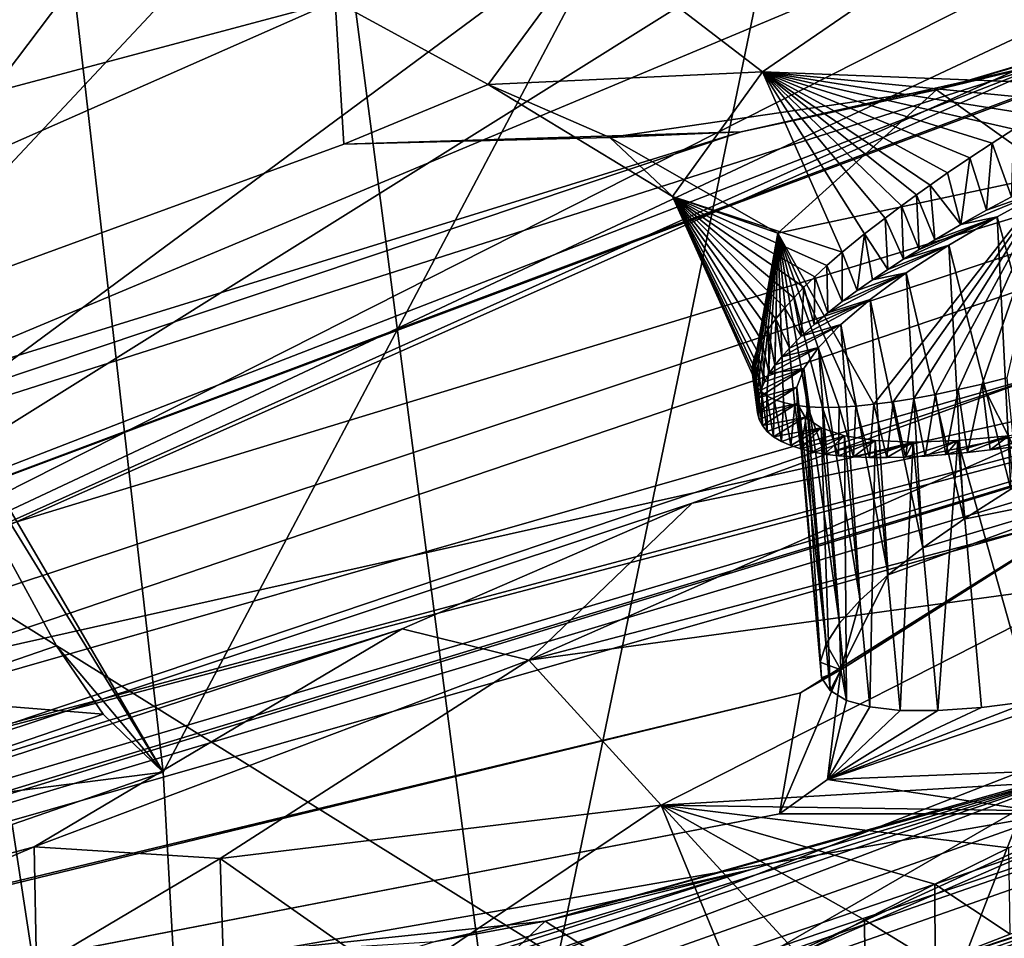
# Model space of a CAD drawing. Header units: metres. Extents: x -147 to 294, y -23 to 81.
# Tile 712 of 742: x 278.9 to 281.68, y 18.35 to 20.94. Entities that reach past the tile are written whole.
import ezdxf

# ---------------------------------------------------------------- set-up
doc = ezdxf.new("R2010")
doc.units = ezdxf.units.M
doc.layers.add('solid_AVA_153', color=7, linetype='CONTINUOUS')

msp = doc.modelspace()

# ---------------------------------------------------------------- linework, layer by layer
at = {"layer": 'solid_AVA_153'}
for points in [[(286.986908, 30.256493, 253.355545), (281.090759, 27.782938, 261.125031), (282.133179, 17.295027, 257.928406)], [(281.090759, 27.782938, 261.125031), (273.298553, 25.552353, 267.087738), (274.871796, 15.161433, 263.687531)], [(281.090759, 27.782938, 261.125031), (274.871796, 15.161433, 263.687531), (282.133179, 17.295027, 257.928406)], [(277.254456, 20.797127, 213.635574), (287.644745, 24.7327, 212.720001), (282.625702, 22.932217, 212.423599)], [(282.640472, 22.442837, 214.500244), (287.644745, 24.7327, 212.720001), (277.254456, 20.797127, 213.635574)], [(279.720917, 21.928774, 251.228699), (283.870544, 24.231037, 243.381256), (280.540039, 15.652699, 249.314453)], [(283.870544, 24.231037, 243.381256), (283.217804, 16.997828, 244.783676), (280.540039, 15.652699, 249.314453)], [(276.20813, 21.06086, 201.503845), (279.340332, 23.507404, 196.438736), (277.017029, 18.993937, 210.50383)], [(277.31427, 18.824436, 211.593063), (277.017029, 18.993937, 210.50383), (279.340332, 23.507404, 196.438736)], [(277.31427, 18.824436, 211.593063), (279.340332, 23.507404, 196.438736), (279.740479, 23.307526, 197.610596)], [(281.310883, 22.610184, 253.462219), (283.333588, 23.523186, 250.517227), (283.660492, 20.61832, 249.842422)], [(280.770905, 21.381186, 206.0047), (277.31427, 18.824436, 211.593063), (279.740479, 23.307526, 197.610596)], [(277.254456, 20.797127, 213.635574), (282.625702, 22.932217, 212.423599), (277.607422, 21.266909, 212.15889)], [(279.30307, 18.81632, 255.49321), (278.973297, 21.720234, 256.170746), (281.310883, 22.610184, 253.462219)], [(279.30307, 18.81632, 255.49321), (281.310883, 22.610184, 253.462219), (279.563599, 14.16639, 254.693085)], [(281.310883, 22.610184, 253.462219), (283.660492, 20.61832, 249.842422), (279.563599, 14.16639, 254.693085)], [(280.507874, 22.56543, 251.034393), (273.060547, 20.016443, 258.458984), (277.273987, 21.212803, 255.292374)], [(273.275024, 20.03397, 257.856995), (273.060547, 20.016443, 258.458984), (280.507874, 22.56543, 251.034393)], [(273.275024, 20.03397, 257.856995), (280.507874, 22.56543, 251.034393), (279.944885, 22.316853, 251.207489)], [(280.78476, 22.574642, 251.118301), (277.273987, 21.212803, 255.292374), (278.115143, 19.724819, 255.404922)], [(280.78476, 22.574642, 251.118301), (278.115143, 19.724819, 255.404922), (283.212463, 21.860081, 248.679855)], [(282.640472, 22.442837, 214.500244), (277.254456, 20.797127, 213.635574), (276.188354, 20.19775, 214.714798)], [(281.68631, 22.07954, 214.60199), (282.640472, 22.442837, 214.500244), (276.188354, 20.19775, 214.714798)], [(273.275024, 20.03397, 257.856995), (279.944885, 22.316853, 251.207489), (273.409088, 19.768438, 257.52124)], [(279.944885, 22.316853, 251.207489), (279.720917, 21.928774, 251.228699), (273.409088, 19.768438, 257.52124)], [(276.887604, 18.912016, 221.665955), (276.883057, 18.532045, 223.566589), (287.729736, 22.21979, 224.105988)], [(281.792969, 19.939793, 224.722961), (287.729736, 22.21979, 224.105988), (276.883057, 18.532045, 223.566589)], [(283.750336, 21.487852, 220.551254), (276.887604, 18.912016, 221.665955), (287.729736, 22.21979, 224.105988)], [(280.846619, 21.692974, 214.997391), (281.68631, 22.07954, 214.60199), (276.188354, 20.19775, 214.714798)], [(279.720917, 21.928774, 251.228699), (280.540039, 15.652699, 249.314453), (273.078705, 13.137282, 256.572449)], [(273.409088, 19.768438, 257.52124), (279.720917, 21.928774, 251.228699), (273.078705, 13.137282, 256.572449)], [(278.115143, 19.724819, 255.404922), (283.851074, 16.153978, 247.360916), (283.212463, 21.860081, 248.679855)], [(283.898041, 21.746052, 208.910248), (284.410645, 21.179049, 211.970978), (277.31427, 18.824436, 211.593063)], [(283.16391, 21.451288, 209.032852), (283.898041, 21.746052, 208.910248), (277.31427, 18.824436, 211.593063)], [(277.707825, 21.547634, 255.449249), (278.973297, 21.720234, 256.170746), (279.30307, 18.81632, 255.49321)], [(280.846619, 21.692974, 214.997391), (275.491211, 19.910418, 214.992828), (274.619873, 19.615648, 215.079086)], [(279.788544, 20.992599, 216.460831), (280.846619, 21.692974, 214.997391), (274.619873, 19.615648, 215.079086)], [(280.846619, 21.692974, 214.997391), (276.188354, 20.19775, 214.714798), (275.491211, 19.910418, 214.992828)], [(278.355133, 20.360075, 255.443832), (277.707825, 21.547634, 255.449249), (279.30307, 18.81632, 255.49321)], [(283.750336, 21.487852, 220.551254), (282.781189, 21.117941, 220.656097), (276.887604, 18.912016, 221.665955)], [(282.393646, 21.210728, 208.89978), (283.16391, 21.451288, 209.032852), (277.31427, 18.824436, 211.593063)], [(280.770905, 21.381186, 206.0047), (280.869171, 21.047966, 207.435638), (277.31427, 18.824436, 211.593063)], [(280.994965, 20.792446, 216.248764), (281.741089, 21.305458, 215.481598), (280.516479, 21.159389, 216.129105)], [(280.994965, 20.792446, 216.248764), (281.908661, 20.757143, 215.489761), (281.741089, 21.305458, 215.481598)], [(281.749054, 21.068716, 208.562393), (282.393646, 21.210728, 208.89978), (277.31427, 18.824436, 211.593063)], [(283.995728, 20.319468, 214.967133), (277.31427, 18.824436, 211.593063), (284.410645, 21.179049, 211.970978)], [(280.220032, 20.757235, 217.406906), (280.516479, 21.159389, 216.129105), (279.788544, 20.992599, 216.460831)], [(280.994965, 20.792446, 216.248764), (280.516479, 21.159389, 216.129105), (280.220032, 20.757235, 217.406906)], [(281.80777, 20.819557, 220.442108), (276.887604, 18.912016, 221.665955), (282.781189, 21.117941, 220.656097)], [(282.794617, 21.133224, 220.323685), (281.48526, 20.741926, 219.801361), (282.781189, 21.117941, 220.656097)], [(281.819763, 20.503864, 219.343781), (281.48526, 20.741926, 219.801361), (282.794617, 21.133224, 220.323685)], [(281.48526, 20.741926, 219.801361), (281.80777, 20.819557, 220.442108), (282.781189, 21.117941, 220.656097)], [(280.869171, 21.047966, 207.435638), (281.749054, 21.068716, 208.562393), (277.31427, 18.824436, 211.593063)], [(279.788544, 20.992599, 216.460831), (274.619873, 19.615648, 215.079086), (274.307312, 18.573685, 219.366913)], [(279.812988, 20.588461, 218.314346), (279.788544, 20.992599, 216.460831), (274.307312, 18.573685, 219.366913)], [(280.220032, 20.757235, 217.406906), (279.788544, 20.992599, 216.460831), (279.812988, 20.588461, 218.314346)], [(274.64624, 16.062531, 233.785172), (286.290588, 19.729668, 234.31691), (287.10141, 20.911531, 229.512344)], [(281.917603, 18.824459, 230.931), (274.64624, 16.062531, 233.785172), (287.10141, 20.911531, 229.512344)], [(281.80777, 20.819557, 220.442108), (275.769775, 18.891148, 220.034714), (276.887604, 18.912016, 221.665955)], [(281.80777, 20.819557, 220.442108), (280.934448, 20.623026, 219.936401), (275.769775, 18.891148, 220.034714)], [(281.48526, 20.741926, 219.801361), (280.934448, 20.623026, 219.936401), (281.80777, 20.819557, 220.442108)], [(280.740631, 20.440401, 217.326065), (280.994965, 20.792446, 216.248764), (280.220032, 20.757235, 217.406906)], [(280.740631, 20.440401, 217.326065), (281.219116, 20.283369, 216.175217), (280.994965, 20.792446, 216.248764)], [(280.994965, 20.792446, 216.248764), (281.219116, 20.283369, 216.175217), (281.282379, 20.335133, 216.072159)], [(280.994965, 20.792446, 216.248764), (281.282379, 20.335133, 216.072159), (281.340363, 20.379953, 215.989288)], [(280.994965, 20.792446, 216.248764), (281.340363, 20.379953, 215.989288), (281.38681, 20.414806, 215.929291)], [(280.994965, 20.792446, 216.248764), (281.38681, 20.414806, 215.929291), (281.429169, 20.445738, 215.878769)], [(280.994965, 20.792446, 216.248764), (281.429169, 20.445738, 215.878769), (281.467194, 20.472776, 215.836426)], [(280.994965, 20.792446, 216.248764), (281.467194, 20.472776, 215.836426), (281.516693, 20.507292, 215.785049)], [(280.994965, 20.792446, 216.248764), (281.516693, 20.507292, 215.785049), (281.579163, 20.549622, 215.725677)], [(280.994965, 20.792446, 216.248764), (281.579163, 20.549622, 215.725677), (281.642914, 20.591665, 215.670639)], [(280.994965, 20.792446, 216.248764), (281.642914, 20.591665, 215.670639), (281.704071, 20.631186, 215.622559)], [(280.994965, 20.792446, 216.248764), (281.704071, 20.631186, 215.622559), (281.766663, 20.670624, 215.577637)], [(280.994965, 20.792446, 216.248764), (281.766663, 20.670624, 215.577637), (281.831604, 20.710615, 215.535172)], [(280.994965, 20.792446, 216.248764), (281.831604, 20.710615, 215.535172), (281.908661, 20.757143, 215.489761)], [(283.960114, 20.769159, 249.340469), (284.716553, 16.333471, 247.85881), (279.563599, 14.16639, 254.693085)], [(283.960114, 20.769159, 249.340469), (279.563599, 14.16639, 254.693085), (283.660492, 20.61832, 249.842422)], [(280.564056, 20.60742, 218.733505), (280.220032, 20.757235, 217.406906), (279.812988, 20.588461, 218.314346)], [(280.740631, 20.440401, 217.326065), (280.220032, 20.757235, 217.406906), (280.564056, 20.60742, 218.733505)], [(281.48526, 20.741926, 219.801361), (280.564056, 20.60742, 218.733505), (280.934448, 20.623026, 219.936401)], [(281.037994, 20.33744, 218.449921), (280.564056, 20.60742, 218.733505), (281.48526, 20.741926, 219.801361)], [(281.819763, 20.503864, 219.343781), (281.037994, 20.33744, 218.449921), (281.48526, 20.741926, 219.801361)], [(280.934448, 20.623026, 219.936401), (274.307312, 18.573685, 219.366913), (275.769775, 18.891148, 220.034714)], [(280.934448, 20.623026, 219.936401), (279.812988, 20.588461, 218.314346), (274.307312, 18.573685, 219.366913)], [(280.564056, 20.60742, 218.733505), (279.812988, 20.588461, 218.314346), (280.934448, 20.623026, 219.936401)], [(281.704071, 20.631186, 215.622559), (281.642914, 20.591665, 215.670639), (281.697083, 20.440222, 215.606705)], [(281.037994, 20.33744, 218.449921), (280.740631, 20.440401, 217.326065), (280.564056, 20.60742, 218.733505)], [(281.642914, 20.591665, 215.670639), (281.579163, 20.549622, 215.725677), (281.626801, 20.402149, 215.665558)], [(281.642914, 20.591665, 215.670639), (281.626801, 20.402149, 215.665558), (281.697083, 20.440222, 215.606705)], [(281.579163, 20.549622, 215.725677), (281.516693, 20.507292, 215.785049), (281.554626, 20.361614, 215.732452)], [(281.579163, 20.549622, 215.725677), (281.554626, 20.361614, 215.732452), (281.626801, 20.402149, 215.665558)], [(281.516693, 20.507292, 215.785049), (281.467194, 20.472776, 215.836426), (281.554626, 20.361614, 215.732452)], [(281.819763, 20.503864, 219.343781), (281.30899, 19.85421, 218.361542), (281.037994, 20.33744, 218.449921)], [(281.819763, 20.503864, 219.343781), (281.363342, 19.861385, 218.446747), (281.30899, 19.85421, 218.361542)], [(281.819763, 20.503864, 219.343781), (281.421234, 19.870747, 218.52977), (281.363342, 19.861385, 218.446747)], [(281.819763, 20.503864, 219.343781), (281.482513, 19.882244, 218.610397), (281.421234, 19.870747, 218.52977)], [(281.819763, 20.503864, 219.343781), (281.546906, 19.895809, 218.688324), (281.482513, 19.882244, 218.610397)], [(281.819763, 20.503864, 219.343781), (281.614166, 19.911354, 218.763199), (281.546906, 19.895809, 218.688324)], [(281.819763, 20.503864, 219.343781), (281.683685, 19.928732, 218.834473), (281.614166, 19.911354, 218.763199)], [(281.467194, 20.472776, 215.836426), (281.429169, 20.445738, 215.878769), (281.481232, 20.31859, 215.80864)], [(281.467194, 20.472776, 215.836426), (281.481232, 20.31859, 215.80864), (281.554626, 20.361614, 215.732452)], [(281.554626, 20.361614, 215.732452), (281.656738, 20.383612, 215.792603), (281.808563, 20.466009, 215.664856)], [(281.626801, 20.402149, 215.665558), (281.554626, 20.361614, 215.732452), (281.808563, 20.466009, 215.664856)], [(281.697083, 20.440222, 215.606705), (281.626801, 20.402149, 215.665558), (281.808563, 20.466009, 215.664856)], [(281.808563, 20.466009, 215.664856), (281.656738, 20.383612, 215.792603), (281.844513, 19.701597, 215.503082)], [(280.740631, 20.440401, 217.326065), (280.966187, 19.93852, 217.213654), (280.965637, 19.953148, 217.143921)], [(281.037994, 20.33744, 218.449921), (280.966187, 19.93852, 217.213654), (280.740631, 20.440401, 217.326065)], [(280.740631, 20.440401, 217.326065), (280.965637, 19.953148, 217.143921), (280.967072, 19.967756, 217.079514)], [(280.740631, 20.440401, 217.326065), (280.967072, 19.967756, 217.079514), (280.970795, 19.984756, 217.010056)], [(280.740631, 20.440401, 217.326065), (280.970795, 19.984756, 217.010056), (280.978424, 20.007065, 216.925354)], [(280.740631, 20.440401, 217.326065), (280.978424, 20.007065, 216.925354), (280.992004, 20.035486, 216.825394)], [(280.740631, 20.440401, 217.326065), (280.992004, 20.035486, 216.825394), (281.010956, 20.066441, 216.724258)], [(280.740631, 20.440401, 217.326065), (281.010956, 20.066441, 216.724258), (281.031952, 20.095287, 216.636108)], [(280.740631, 20.440401, 217.326065), (281.031952, 20.095287, 216.636108), (281.057861, 20.126837, 216.546204)], [(280.740631, 20.440401, 217.326065), (281.057861, 20.126837, 216.546204), (281.083008, 20.154991, 216.471405)], [(280.740631, 20.440401, 217.326065), (281.083008, 20.154991, 216.471405), (281.111359, 20.184422, 216.397385)], [(280.740631, 20.440401, 217.326065), (281.111359, 20.184422, 216.397385), (281.141754, 20.214083, 216.326736)], [(280.740631, 20.440401, 217.326065), (281.141754, 20.214083, 216.326736), (281.175964, 20.245699, 216.255478)], [(280.740631, 20.440401, 217.326065), (281.175964, 20.245699, 216.255478), (281.219116, 20.283369, 216.175217)], [(281.429169, 20.445738, 215.878769), (281.38681, 20.414806, 215.929291), (281.436768, 20.291586, 215.858994)], [(281.429169, 20.445738, 215.878769), (281.436768, 20.291586, 215.858994), (281.481232, 20.31859, 215.80864)], [(281.38681, 20.414806, 215.929291), (281.340363, 20.379953, 215.989288), (281.392487, 20.263754, 215.913422)], [(281.38681, 20.414806, 215.929291), (281.392487, 20.263754, 215.913422), (281.436768, 20.291586, 215.858994)], [(281.340363, 20.379953, 215.989288), (281.282379, 20.335133, 216.072159), (281.348267, 20.235094, 215.97168)], [(281.340363, 20.379953, 215.989288), (281.348267, 20.235094, 215.97168), (281.392487, 20.263754, 215.913422)], [(281.392487, 20.263754, 215.913422), (281.520233, 20.303015, 215.936798), (281.656738, 20.383612, 215.792603)], [(281.436768, 20.291586, 215.858994), (281.392487, 20.263754, 215.913422), (281.656738, 20.383612, 215.792603)], [(281.481232, 20.31859, 215.80864), (281.436768, 20.291586, 215.858994), (281.656738, 20.383612, 215.792603)], [(281.554626, 20.361614, 215.732452), (281.481232, 20.31859, 215.80864), (281.656738, 20.383612, 215.792603)], [(281.656738, 20.383612, 215.792603), (281.520233, 20.303015, 215.936798), (281.695526, 19.614416, 215.633987)], [(281.656738, 20.383612, 215.792603), (281.695526, 19.614416, 215.633987), (281.844513, 19.701597, 215.503082)], [(278.573608, 19.024479, 255.87114), (278.355133, 20.360075, 255.443832), (279.00177, 19.172506, 255.438049)], [(279.00177, 19.172506, 255.438049), (278.355133, 20.360075, 255.443832), (279.30307, 18.81632, 255.49321)], [(283.995728, 20.319468, 214.967133), (277.039856, 18.465433, 212.716888), (277.31427, 18.824436, 211.593063)], [(283.995728, 20.319468, 214.967133), (283.305023, 20.113844, 214.782349), (277.039856, 18.465433, 212.716888)], [(281.037994, 20.33744, 218.449921), (280.969421, 19.923439, 217.291031), (280.966187, 19.93852, 217.213654)], [(281.037994, 20.33744, 218.449921), (280.974121, 19.911949, 217.354752), (280.969421, 19.923439, 217.291031)], [(281.037994, 20.33744, 218.449921), (280.981201, 19.90069, 217.42308), (280.974121, 19.911949, 217.354752)], [(281.037994, 20.33744, 218.449921), (280.991547, 19.889542, 217.498795), (280.981201, 19.90069, 217.42308)], [(281.037994, 20.33744, 218.449921), (281.006439, 19.878502, 217.584625), (280.991547, 19.889542, 217.498795)], [(281.037994, 20.33744, 218.449921), (281.027008, 19.867979, 217.679947), (281.006439, 19.878502, 217.584625)], [(281.037994, 20.33744, 218.449921), (281.053558, 19.858889, 217.780884), (281.027008, 19.867979, 217.679947)], [(281.037994, 20.33744, 218.449921), (281.30899, 19.85421, 218.361542), (281.257935, 19.84918, 218.273697)], [(281.037994, 20.33744, 218.449921), (281.257935, 19.84918, 218.273697), (281.210693, 19.846336, 218.183838)], [(281.037994, 20.33744, 218.449921), (281.210693, 19.846336, 218.183838), (281.163635, 19.845707, 218.083847)], [(281.037994, 20.33744, 218.449921), (281.163635, 19.845707, 218.083847), (281.122101, 19.847588, 217.983887)], [(281.037994, 20.33744, 218.449921), (281.122101, 19.847588, 217.983887), (281.085602, 19.851948, 217.883423)], [(281.037994, 20.33744, 218.449921), (281.085602, 19.851948, 217.883423), (281.053558, 19.858889, 217.780884)], [(281.282379, 20.335133, 216.072159), (281.219116, 20.283369, 216.175217), (281.261597, 20.175219, 216.102432)], [(281.282379, 20.335133, 216.072159), (281.261597, 20.175219, 216.102432), (281.304565, 20.205595, 216.034515)], [(281.282379, 20.335133, 216.072159), (281.304565, 20.205595, 216.034515), (281.348267, 20.235094, 215.97168)], [(281.304565, 20.205595, 216.034515), (281.400238, 20.22493, 216.096146), (281.520233, 20.303015, 215.936798)], [(281.348267, 20.235094, 215.97168), (281.304565, 20.205595, 216.034515), (281.520233, 20.303015, 215.936798)], [(281.392487, 20.263754, 215.913422), (281.348267, 20.235094, 215.97168), (281.520233, 20.303015, 215.936798)], [(281.520233, 20.303015, 215.936798), (281.400238, 20.22493, 216.096146), (281.562653, 19.53014, 215.780624)], [(281.520233, 20.303015, 215.936798), (281.562653, 19.53014, 215.780624), (281.695526, 19.614416, 215.633987)], [(276.050629, 16.447046, 220.394257), (275.44632, 16.354811, 219.925446), (290.664398, 20.265381, 226.925613)], [(283.168457, 19.04248, 219.36058), (290.664398, 20.265381, 226.925613), (275.44632, 16.354811, 219.925446)], [(276.483307, 16.455778, 221.018982), (276.050629, 16.447046, 220.394257), (290.664398, 20.265381, 226.925613)], [(276.709076, 16.382002, 221.73912), (276.483307, 16.455778, 221.018982), (290.664398, 20.265381, 226.925613)], [(276.489044, 16.04261, 223.108215), (276.709076, 16.382002, 221.73912), (290.664398, 20.265381, 226.925613)], [(282.683929, 17.701097, 225.091797), (276.489044, 16.04261, 223.108215), (290.664398, 20.265381, 226.925613)], [(281.219116, 20.283369, 216.175217), (281.175964, 20.245699, 216.255478), (281.21933, 20.143999, 216.175308)], [(281.219116, 20.283369, 216.175217), (281.21933, 20.143999, 216.175308), (281.261597, 20.175219, 216.102432)], [(281.175964, 20.245699, 216.255478), (281.141754, 20.214083, 216.326736), (281.178894, 20.112108, 216.254135)], [(281.175964, 20.245699, 216.255478), (281.178894, 20.112108, 216.254135), (281.21933, 20.143999, 216.175308)], [(281.141754, 20.214083, 216.326736), (281.111359, 20.184422, 216.397385), (281.139923, 20.079439, 216.338791)], [(281.141754, 20.214083, 216.326736), (281.139923, 20.079439, 216.338791), (281.178894, 20.112108, 216.254135)], [(281.178894, 20.112108, 216.254135), (281.298035, 20.150082, 216.269302), (281.400238, 20.22493, 216.096146)], [(281.21933, 20.143999, 216.175308), (281.178894, 20.112108, 216.254135), (281.400238, 20.22493, 216.096146)], [(281.261597, 20.175219, 216.102432), (281.21933, 20.143999, 216.175308), (281.400238, 20.22493, 216.096146)], [(281.304565, 20.205595, 216.034515), (281.261597, 20.175219, 216.102432), (281.400238, 20.22493, 216.096146)], [(281.400238, 20.22493, 216.096146), (281.298035, 20.150082, 216.269302), (281.446686, 19.449314, 215.941864)], [(281.400238, 20.22493, 216.096146), (281.446686, 19.449314, 215.941864), (281.562653, 19.53014, 215.780624)], [(281.111359, 20.184422, 216.397385), (281.083008, 20.154991, 216.471405), (281.103485, 20.046289, 216.429642)], [(281.111359, 20.184422, 216.397385), (281.103485, 20.046289, 216.429642), (281.139923, 20.079439, 216.338791)], [(281.083008, 20.154991, 216.471405), (281.057861, 20.126837, 216.546204), (281.103485, 20.046289, 216.429642)], [(281.103485, 20.046289, 216.429642), (281.21524, 20.079699, 216.45343), (281.298035, 20.150082, 216.269302)], [(281.139923, 20.079439, 216.338791), (281.103485, 20.046289, 216.429642), (281.298035, 20.150082, 216.269302)], [(281.178894, 20.112108, 216.254135), (281.139923, 20.079439, 216.338791), (281.298035, 20.150082, 216.269302)], [(281.298035, 20.150082, 216.269302), (281.21524, 20.079699, 216.45343), (281.348846, 19.372751, 216.11586)], [(281.298035, 20.150082, 216.269302), (281.348846, 19.372751, 216.11586), (281.446686, 19.449314, 215.941864)], [(281.057861, 20.126837, 216.546204), (281.031952, 20.095287, 216.636108), (281.070587, 20.012863, 216.527344)], [(281.057861, 20.126837, 216.546204), (281.070587, 20.012863, 216.527344), (281.103485, 20.046289, 216.429642)], [(283.305023, 20.113844, 214.782349), (275.078064, 17.592642, 213.775894), (275.694458, 17.799286, 213.719406)], [(282.524384, 19.824366, 214.833954), (275.078064, 17.592642, 213.775894), (283.305023, 20.113844, 214.782349)], [(283.305023, 20.113844, 214.782349), (275.694458, 17.799286, 213.719406), (276.236298, 18.019976, 213.51059)], [(283.305023, 20.113844, 214.782349), (276.236298, 18.019976, 213.51059), (277.039856, 18.465433, 212.716888)], [(281.031952, 20.095287, 216.636108), (281.010956, 20.066441, 216.724258), (281.029633, 19.964718, 216.678284)], [(281.031952, 20.095287, 216.636108), (281.029633, 19.964718, 216.678284), (281.048889, 19.988716, 216.601212)], [(281.031952, 20.095287, 216.636108), (281.048889, 19.988716, 216.601212), (281.070587, 20.012863, 216.527344)], [(281.010956, 20.066441, 216.724258), (280.992004, 20.035486, 216.825394), (281.01355, 19.941154, 216.758469)], [(281.010956, 20.066441, 216.724258), (281.01355, 19.941154, 216.758469), (281.029633, 19.964718, 216.678284)], [(281.048889, 19.988716, 216.601212), (281.152863, 20.014643, 216.646149), (281.21524, 20.079699, 216.45343)], [(281.070587, 20.012863, 216.527344), (281.048889, 19.988716, 216.601212), (281.21524, 20.079699, 216.45343)], [(281.103485, 20.046289, 216.429642), (281.070587, 20.012863, 216.527344), (281.21524, 20.079699, 216.45343)], [(281.21524, 20.079699, 216.45343), (281.152863, 20.014643, 216.646149), (281.270386, 19.301502, 216.300125)], [(281.21524, 20.079699, 216.45343), (281.270386, 19.301502, 216.300125), (281.348846, 19.372751, 216.11586)], [(280.992004, 20.035486, 216.825394), (280.978424, 20.007065, 216.925354), (281, 19.917677, 216.84227)], [(280.992004, 20.035486, 216.825394), (281, 19.917677, 216.84227), (281.01355, 19.941154, 216.758469)], [(280.978424, 20.007065, 216.925354), (280.970795, 19.984756, 217.010056), (280.98941, 19.894604, 216.928986)], [(280.978424, 20.007065, 216.925354), (280.98941, 19.894604, 216.928986), (281, 19.917677, 216.84227)], [(281.01355, 19.941154, 216.758469), (281.111389, 19.955395, 216.846085), (281.152863, 20.014643, 216.646149)], [(281.029633, 19.964718, 216.678284), (281.01355, 19.941154, 216.758469), (281.152863, 20.014643, 216.646149)], [(281.048889, 19.988716, 216.601212), (281.029633, 19.964718, 216.678284), (281.152863, 20.014643, 216.646149)], [(281.152863, 20.014643, 216.646149), (281.111389, 19.955395, 216.846085), (281.212067, 19.236357, 216.492432)], [(281.152863, 20.014643, 216.646149), (281.212067, 19.236357, 216.492432), (281.270386, 19.301502, 216.300125)], [(280.970795, 19.984756, 217.010056), (280.967072, 19.967756, 217.079514), (280.982574, 19.872438, 217.017563)], [(280.970795, 19.984756, 217.010056), (280.982574, 19.872438, 217.017563), (280.98941, 19.894604, 216.928986)], [(280.967072, 19.967756, 217.079514), (280.965637, 19.953148, 217.143921), (280.979736, 19.851336, 217.107788)], [(280.965637, 19.953148, 217.143921), (280.966187, 19.93852, 217.213654), (280.979736, 19.851336, 217.107788)], [(280.967072, 19.967756, 217.079514), (280.979736, 19.851336, 217.107788), (280.982574, 19.872438, 217.017563)], [(280.982574, 19.872438, 217.017563), (281.091187, 19.902493, 217.051361), (281.111389, 19.955395, 216.846085)], [(280.98941, 19.894604, 216.928986), (280.982574, 19.872438, 217.017563), (281.111389, 19.955395, 216.846085)], [(281, 19.917677, 216.84227), (280.98941, 19.894604, 216.928986), (281.111389, 19.955395, 216.846085)], [(281.01355, 19.941154, 216.758469), (281, 19.917677, 216.84227), (281.111389, 19.955395, 216.846085)], [(281.111389, 19.955395, 216.846085), (281.091187, 19.902493, 217.051361), (281.174316, 19.177769, 216.691269)], [(281.111389, 19.955395, 216.846085), (281.174316, 19.177769, 216.691269), (281.212067, 19.236357, 216.492432)], [(281.792969, 19.939793, 224.722961), (276.883057, 18.532045, 223.566589), (275.823822, 17.922682, 224.99826)], [(280.795746, 19.575159, 224.838211), (281.792969, 19.939793, 224.722961), (275.823822, 17.922682, 224.99826)], [(281.823792, 19.787258, 225.099228), (281.792969, 19.939793, 224.722961), (280.795746, 19.575159, 224.838211)], [(280.966187, 19.93852, 217.213654), (280.98053, 19.831015, 217.200195), (280.979736, 19.851336, 217.107788)], [(280.966187, 19.93852, 217.213654), (280.969421, 19.923439, 217.291031), (280.98053, 19.831015, 217.200195)], [(280.969421, 19.923439, 217.291031), (280.985321, 19.811829, 217.293869), (280.98053, 19.831015, 217.200195)], [(280.969421, 19.923439, 217.291031), (280.974121, 19.911949, 217.354752), (280.985321, 19.811829, 217.293869)], [(281.614166, 19.911354, 218.763199), (281.683685, 19.928732, 218.834473), (281.703827, 19.73464, 218.780624)], [(280.974121, 19.911949, 217.354752), (280.994507, 19.794123, 217.387894), (280.985321, 19.811829, 217.293869)], [(280.974121, 19.911949, 217.354752), (280.981201, 19.90069, 217.42308), (280.994507, 19.794123, 217.387894)], [(280.979736, 19.851336, 217.107788), (280.98053, 19.831015, 217.200195), (281.091187, 19.902493, 217.051361)], [(280.982574, 19.872438, 217.017563), (280.979736, 19.851336, 217.107788), (281.091187, 19.902493, 217.051361)], [(280.98053, 19.831015, 217.200195), (281.092468, 19.856506, 217.259644), (281.091187, 19.902493, 217.051361)], [(280.981201, 19.90069, 217.42308), (280.991547, 19.889542, 217.498795), (280.994507, 19.794123, 217.387894)], [(281.091187, 19.902493, 217.051361), (281.157288, 19.126192, 216.894913), (281.174316, 19.177769, 216.691269)], [(281.091187, 19.902493, 217.051361), (281.092468, 19.856506, 217.259644), (281.157288, 19.126192, 216.894913)], [(281.482513, 19.882244, 218.610397), (281.546906, 19.895809, 218.688324), (281.511505, 19.712215, 218.575729)], [(281.546906, 19.895809, 218.688324), (281.572601, 19.718124, 218.646255), (281.511505, 19.712215, 218.575729)], [(281.546906, 19.895809, 218.688324), (281.614166, 19.911354, 218.763199), (281.572601, 19.718124, 218.646255)], [(281.614166, 19.911354, 218.763199), (281.636749, 19.725607, 218.714584), (281.572601, 19.718124, 218.646255)], [(281.614166, 19.911354, 218.763199), (281.703827, 19.73464, 218.780624), (281.636749, 19.725607, 218.714584)], [(280.991547, 19.889542, 217.498795), (281.008087, 19.777719, 217.483017), (280.994507, 19.794123, 217.387894)], [(280.991547, 19.889542, 217.498795), (281.006439, 19.878502, 217.584625), (281.008087, 19.777719, 217.483017)], [(281.006439, 19.878502, 217.584625), (281.025909, 19.762671, 217.578781), (281.008087, 19.777719, 217.483017)], [(281.006439, 19.878502, 217.584625), (281.027008, 19.867979, 217.679947), (281.025909, 19.762671, 217.578781)], [(281.027008, 19.867979, 217.679947), (281.047913, 19.749243, 217.67395), (281.025909, 19.762671, 217.578781)], [(281.027008, 19.867979, 217.679947), (281.053558, 19.858889, 217.780884), (281.047913, 19.749243, 217.67395)], [(281.363342, 19.861385, 218.446747), (281.421234, 19.870747, 218.52977), (281.397827, 19.705021, 218.427536)], [(281.421234, 19.870747, 218.52977), (281.453156, 19.707848, 218.502701), (281.397827, 19.705021, 218.427536)], [(281.421234, 19.870747, 218.52977), (281.482513, 19.882244, 218.610397), (281.453156, 19.707848, 218.502701)], [(281.482513, 19.882244, 218.610397), (281.511505, 19.712215, 218.575729), (281.453156, 19.707848, 218.502701)], [(280.98053, 19.831015, 217.200195), (280.985321, 19.811829, 217.293869), (281.092468, 19.856506, 217.259644)], [(280.985321, 19.811829, 217.293869), (280.994507, 19.794123, 217.387894), (281.092468, 19.856506, 217.259644)], [(280.994507, 19.794123, 217.387894), (281.115295, 19.818026, 217.468536), (281.092468, 19.856506, 217.259644)], [(281.053558, 19.858889, 217.780884), (281.074127, 19.737608, 217.767746), (281.047913, 19.749243, 217.67395)], [(281.053558, 19.858889, 217.780884), (281.085602, 19.851948, 217.883423), (281.074127, 19.737608, 217.767746)], [(281.085602, 19.851948, 217.883423), (281.102478, 19.728239, 217.854752), (281.074127, 19.737608, 217.767746)], [(281.085602, 19.851948, 217.883423), (281.122101, 19.847588, 217.983887), (281.102478, 19.728239, 217.854752)], [(281.092468, 19.856506, 217.259644), (281.161072, 19.082163, 217.101135), (281.157288, 19.126192, 216.894913)], [(281.092468, 19.856506, 217.259644), (281.115295, 19.818026, 217.468536), (281.161072, 19.082163, 217.101135)], [(281.122101, 19.847588, 217.983887), (281.13443, 19.720341, 217.940872), (281.102478, 19.728239, 217.854752)], [(281.122101, 19.847588, 217.983887), (281.16983, 19.713963, 218.025635), (281.13443, 19.720341, 217.940872)], [(281.122101, 19.847588, 217.983887), (281.163635, 19.845707, 218.083847), (281.16983, 19.713963, 218.025635)], [(281.163635, 19.845707, 218.083847), (281.210693, 19.846336, 218.183838), (281.208679, 19.709124, 218.108994)], [(281.163635, 19.845707, 218.083847), (281.208679, 19.709124, 218.108994), (281.16983, 19.713963, 218.025635)], [(281.210693, 19.846336, 218.183838), (281.251099, 19.705795, 218.191223), (281.208679, 19.709124, 218.108994)], [(281.210693, 19.846336, 218.183838), (281.257935, 19.84918, 218.273697), (281.251099, 19.705795, 218.191223)], [(281.257935, 19.84918, 218.273697), (281.296875, 19.703995, 218.271912), (281.251099, 19.705795, 218.191223)], [(281.257935, 19.84918, 218.273697), (281.30899, 19.85421, 218.361542), (281.296875, 19.703995, 218.271912)], [(281.30899, 19.85421, 218.361542), (281.345734, 19.703735, 218.350647), (281.296875, 19.703995, 218.271912)], [(281.30899, 19.85421, 218.361542), (281.363342, 19.861385, 218.446747), (281.345734, 19.703735, 218.350647)], [(281.363342, 19.861385, 218.446747), (281.397827, 19.705021, 218.427536), (281.345734, 19.703735, 218.350647)], [(282.524384, 19.824366, 214.833954), (281.913208, 19.548752, 215.097244), (275.078064, 17.592642, 213.775894)], [(280.994507, 19.794123, 217.387894), (281.008087, 19.777719, 217.483017), (281.115295, 19.818026, 217.468536)], [(281.008087, 19.777719, 217.483017), (281.025909, 19.762671, 217.578781), (281.115295, 19.818026, 217.468536)], [(281.025909, 19.762671, 217.578781), (281.15976, 19.787521, 217.675934), (281.115295, 19.818026, 217.468536)], [(281.115295, 19.818026, 217.468536), (281.185699, 19.046207, 217.307602), (281.161072, 19.082163, 217.101135)], [(281.115295, 19.818026, 217.468536), (281.15976, 19.787521, 217.675934), (281.185699, 19.046207, 217.307602)], [(280.33548, 19.13254, 225.596985), (281.823792, 19.787258, 225.099228), (280.795746, 19.575159, 224.838211)], [(281.892639, 19.540018, 225.359177), (281.823792, 19.787258, 225.099228), (280.33548, 19.13254, 225.596985)], [(281.025909, 19.762671, 217.578781), (281.047913, 19.749243, 217.67395), (281.15976, 19.787521, 217.675934)], [(281.047913, 19.749243, 217.67395), (281.074127, 19.737608, 217.767746), (281.15976, 19.787521, 217.675934)], [(281.074127, 19.737608, 217.767746), (281.102478, 19.728239, 217.854752), (281.15976, 19.787521, 217.675934)], [(281.102478, 19.728239, 217.854752), (281.225647, 19.765322, 217.880035), (281.15976, 19.787521, 217.675934)], [(281.15976, 19.787521, 217.675934), (281.23114, 19.018694, 217.512405), (281.185699, 19.046207, 217.307602)], [(281.15976, 19.787521, 217.675934), (281.225647, 19.765322, 217.880035), (281.23114, 19.018694, 217.512405)], [(281.636749, 19.725607, 218.714584), (281.84906, 19.787846, 218.76915), (281.689758, 19.765289, 218.617142)], [(281.636749, 19.725607, 218.714584), (281.703827, 19.73464, 218.780624), (281.84906, 19.787846, 218.76915)], [(281.102478, 19.728239, 217.854752), (281.13443, 19.720341, 217.940872), (281.225647, 19.765322, 217.880035)], [(281.13443, 19.720341, 217.940872), (281.16983, 19.713963, 218.025635), (281.225647, 19.765322, 217.880035)], [(281.16983, 19.713963, 218.025635), (281.312561, 19.751795, 218.078644), (281.225647, 19.765322, 217.880035)], [(281.225647, 19.765322, 217.880035), (281.297119, 18.999933, 217.713837), (281.23114, 19.018694, 217.512405)], [(281.225647, 19.765322, 217.880035), (281.312561, 19.751795, 218.078644), (281.297119, 18.999933, 217.713837)], [(281.511505, 19.712215, 218.575729), (281.689758, 19.765289, 218.617142), (281.546021, 19.751732, 218.449615)], [(281.511505, 19.712215, 218.575729), (281.572601, 19.718124, 218.646255), (281.689758, 19.765289, 218.617142)], [(281.546021, 19.751732, 218.449615), (281.689758, 19.765289, 218.617142), (281.752716, 19.016602, 218.442719)], [(281.572601, 19.718124, 218.646255), (281.636749, 19.725607, 218.714584), (281.689758, 19.765289, 218.617142)], [(273.578888, 15.53789, 235.204681), (279.843353, 17.485113, 234.807159), (286.290588, 19.729668, 234.31691)], [(274.64624, 16.062531, 233.785172), (273.578888, 15.53789, 235.204681), (286.290588, 19.729668, 234.31691)], [(279.843353, 17.485113, 234.807159), (280.68927, 17.728569, 234.970428), (286.290588, 19.729668, 234.31691)], [(280.68927, 17.728569, 234.970428), (281.345642, 17.889194, 235.280121), (286.290588, 19.729668, 234.31691)], [(281.16983, 19.713963, 218.025635), (281.208679, 19.709124, 218.108994), (281.312561, 19.751795, 218.078644)], [(281.208679, 19.709124, 218.108994), (281.251099, 19.705795, 218.191223), (281.312561, 19.751795, 218.078644)], [(281.251099, 19.705795, 218.191223), (281.4198, 19.747242, 218.269287), (281.312561, 19.751795, 218.078644)], [(281.251099, 19.705795, 218.191223), (281.296875, 19.703995, 218.271912), (281.4198, 19.747242, 218.269287)], [(281.296875, 19.703995, 218.271912), (281.345734, 19.703735, 218.350647), (281.4198, 19.747242, 218.269287)], [(281.312561, 19.751795, 218.078644), (281.38324, 18.990227, 217.909882), (281.297119, 18.999933, 217.713837)], [(281.312561, 19.751795, 218.078644), (281.4198, 19.747242, 218.269287), (281.38324, 18.990227, 217.909882)], [(281.345642, 17.889194, 235.280121), (282.418182, 18.063646, 236.330292), (286.290588, 19.729668, 234.31691)], [(281.345734, 19.703735, 218.350647), (281.397827, 19.705021, 218.427536), (281.4198, 19.747242, 218.269287)], [(281.4198, 19.747242, 218.269287), (281.488831, 18.98974, 218.098343), (281.38324, 18.990227, 217.909882)], [(281.397827, 19.705021, 218.427536), (281.546021, 19.751732, 218.449615), (281.4198, 19.747242, 218.269287)], [(281.397827, 19.705021, 218.427536), (281.453156, 19.707848, 218.502701), (281.546021, 19.751732, 218.449615)], [(281.4198, 19.747242, 218.269287), (281.546021, 19.751732, 218.449615), (281.488831, 18.98974, 218.098343)], [(281.453156, 19.707848, 218.502701), (281.511505, 19.712215, 218.575729), (281.546021, 19.751732, 218.449615)], [(281.546021, 19.751732, 218.449615), (281.612396, 18.998533, 218.276581), (281.488831, 18.98974, 218.098343)], [(281.546021, 19.751732, 218.449615), (281.752716, 19.016602, 218.442719), (281.612396, 18.998533, 218.276581)], [(278.115143, 19.724819, 255.404922), (278.752289, 14.018857, 254.084824), (283.851074, 16.153978, 247.360916)], [(282.036407, 19.625017, 215.231354), (281.21524, 19.104748, 216.196045), (281.913208, 19.548752, 215.097244)], [(281.348846, 19.372751, 216.11586), (281.21524, 19.104748, 216.196045), (282.036407, 19.625017, 215.231354)], [(281.446686, 19.449314, 215.941864), (281.348846, 19.372751, 216.11586), (282.036407, 19.625017, 215.231354)], [(281.562653, 19.53014, 215.780624), (281.446686, 19.449314, 215.941864), (282.036407, 19.625017, 215.231354)], [(281.695526, 19.614416, 215.633987), (281.562653, 19.53014, 215.780624), (282.036407, 19.625017, 215.231354)], [(279.977417, 19.220791, 225.24144), (280.795746, 19.575159, 224.838211), (275.823822, 17.922682, 224.99826)], [(280.33548, 19.13254, 225.596985), (280.795746, 19.575159, 224.838211), (279.977417, 19.220791, 225.24144)], [(281.913208, 19.548752, 215.097244), (281.101746, 19.04019, 216.091278), (275.078064, 17.592642, 213.775894)], [(281.949585, 19.353062, 225.465271), (281.892639, 19.540018, 225.359177), (280.33548, 19.13254, 225.596985)], [(281.21524, 19.104748, 216.196045), (281.101746, 19.04019, 216.091278), (281.913208, 19.548752, 215.097244)], [(281.348846, 19.372751, 216.11586), (281.270386, 19.301502, 216.300125), (281.21524, 19.104748, 216.196045)], [(280.708069, 18.722652, 225.859848), (281.949585, 19.353062, 225.465271), (280.33548, 19.13254, 225.596985)], [(280.708069, 18.722652, 225.859848), (282.129883, 18.80665, 225.519135), (281.949585, 19.353062, 225.465271)], [(281.270386, 19.301502, 216.300125), (281.212067, 19.236357, 216.492432), (281.21524, 19.104748, 216.196045)], [(281.212067, 19.236357, 216.492432), (281.174316, 19.177769, 216.691269), (281.21524, 19.104748, 216.196045)], [(279.977417, 19.220791, 225.24144), (275.823822, 17.922682, 224.99826), (274.03302, 17.27808, 225.506653)], [(278.939606, 18.605061, 226.679642), (279.977417, 19.220791, 225.24144), (274.03302, 17.27808, 225.506653)], [(280.33548, 19.13254, 225.596985), (279.977417, 19.220791, 225.24144), (278.939606, 18.605061, 226.679642)], [(278.573608, 19.024479, 255.87114), (279.00177, 19.172506, 255.438049), (279.133789, 18.979347, 255.451324)], [(279.133789, 18.979347, 255.451324), (279.00177, 19.172506, 255.438049), (279.30307, 18.81632, 255.49321)], [(281.174316, 19.177769, 216.691269), (281.157288, 19.126192, 216.894913), (281.21524, 19.104748, 216.196045)], [(279.464386, 18.572325, 226.876831), (280.33548, 19.13254, 225.596985), (278.939606, 18.605061, 226.679642)], [(280.708069, 18.722652, 225.859848), (280.33548, 19.13254, 225.596985), (279.464386, 18.572325, 226.876831)], [(281.157288, 19.126192, 216.894913), (281.161072, 19.082163, 217.101135), (281.21524, 19.104748, 216.196045)], [(281.21524, 19.104748, 216.196045), (281.042023, 18.698298, 217.530762), (281.101746, 19.04019, 216.091278)], [(281.21524, 19.104748, 216.196045), (281.178345, 18.794891, 217.531448), (281.042023, 18.698298, 217.530762)], [(281.161072, 19.082163, 217.101135), (281.185699, 19.046207, 217.307602), (281.21524, 19.104748, 216.196045)], [(281.23114, 19.018694, 217.512405), (281.178345, 18.794891, 217.531448), (281.21524, 19.104748, 216.196045)], [(281.185699, 19.046207, 217.307602), (281.23114, 19.018694, 217.512405), (281.21524, 19.104748, 216.196045)], [(281.101746, 19.04019, 216.091278), (274.422333, 17.418465, 213.650223), (275.078064, 17.592642, 213.775894)], [(281.101746, 19.04019, 216.091278), (281.042023, 18.698298, 217.530762), (274.422333, 17.418465, 213.650223)], [(283.168457, 19.04248, 219.36058), (275.44632, 16.354811, 219.925446), (274.750275, 16.193239, 219.666672)], [(282.444153, 18.829679, 219.162888), (283.168457, 19.04248, 219.36058), (274.750275, 16.193239, 219.666672)], [(281.909302, 19.043966, 218.595306), (281.936737, 18.825481, 218.667145), (281.178345, 18.794891, 217.531448)], [(281.752716, 19.016602, 218.442719), (281.909302, 19.043966, 218.595306), (281.178345, 18.794891, 217.531448)], [(278.573608, 19.024479, 255.87114), (279.133789, 18.979347, 255.451324), (278.270111, 18.684645, 256.310089)], [(281.23114, 19.018694, 217.512405), (281.297119, 18.999933, 217.713837), (281.178345, 18.794891, 217.531448)], [(281.612396, 18.998533, 218.276581), (281.752716, 19.016602, 218.442719), (281.178345, 18.794891, 217.531448)], [(278.270111, 18.684645, 256.310089), (279.133789, 18.979347, 255.451324), (279.30307, 18.81632, 255.49321)], [(281.297119, 18.999933, 217.713837), (281.38324, 18.990227, 217.909882), (281.178345, 18.794891, 217.531448)], [(281.488831, 18.98974, 218.098343), (281.612396, 18.998533, 218.276581), (281.178345, 18.794891, 217.531448)], [(281.38324, 18.990227, 217.909882), (281.488831, 18.98974, 218.098343), (281.178345, 18.794891, 217.531448)], [(281.917603, 18.824459, 230.931), (274.261902, 16.400457, 230.957642), (274.68338, 16.377884, 231.863968)], [(281.917603, 18.824459, 230.931), (280.96225, 18.541521, 230.725128), (274.261902, 16.400457, 230.957642)], [(281.917603, 18.824459, 230.931), (274.68338, 16.377884, 231.863968), (274.64624, 16.062531, 233.785172)], [(281.817169, 18.698481, 218.756882), (282.444153, 18.829679, 219.162888), (274.750275, 16.193239, 219.666672)], [(278.270111, 18.684645, 256.310089), (279.30307, 18.81632, 255.49321), (278.876862, 18.668497, 255.926727)], [(278.876862, 18.668497, 255.926727), (279.30307, 18.81632, 255.49321), (279.563599, 14.16639, 254.693085)], [(281.930298, 18.833624, 230.630783), (280.380951, 18.395847, 229.92395), (281.917603, 18.824459, 230.931)], [(280.751373, 18.153149, 229.499954), (280.380951, 18.395847, 229.92395), (281.930298, 18.833624, 230.630783)], [(280.380951, 18.395847, 229.92395), (280.96225, 18.541521, 230.725128), (281.917603, 18.824459, 230.931)], [(281.986908, 18.719267, 230.263382), (280.751373, 18.153149, 229.499954), (281.930298, 18.833624, 230.630783)], [(281.178345, 18.794891, 217.531448), (281.936737, 18.825481, 218.667145), (281.817169, 18.698481, 218.756882)], [(280.708069, 18.722652, 225.859848), (281.906921, 18.704758, 225.51442), (282.129883, 18.80665, 225.519135)], [(281.178345, 18.794891, 217.531448), (281.817169, 18.698481, 218.756882), (281.042023, 18.698298, 217.530762)], [(282.89505, 18.745314, 225.634125), (281.481934, 18.277109, 225.538818), (282.473633, 18.603203, 225.612717)], [(282.89505, 18.745314, 225.634125), (282.752136, 18.706409, 225.578247), (281.481934, 18.277109, 225.538818)], [(279.96463, 18.221643, 226.928574), (280.708069, 18.722652, 225.859848), (279.464386, 18.572325, 226.876831)], [(279.96463, 18.221643, 226.928574), (280.921051, 18.204798, 225.832748), (280.708069, 18.722652, 225.859848)], [(280.708069, 18.722652, 225.859848), (280.921051, 18.204798, 225.832748), (281.095764, 18.30076, 225.727432)], [(280.708069, 18.722652, 225.859848), (281.095764, 18.30076, 225.727432), (281.28241, 18.399338, 225.642136)], [(280.708069, 18.722652, 225.859848), (281.28241, 18.399338, 225.642136), (281.480713, 18.500038, 225.577393)], [(280.708069, 18.722652, 225.859848), (281.480713, 18.500038, 225.577393), (281.689728, 18.60219, 225.534317)], [(280.708069, 18.722652, 225.859848), (281.689728, 18.60219, 225.534317), (281.906921, 18.704758, 225.51442)], [(281.986908, 18.719267, 230.263382), (281.996765, 18.695726, 230.222015), (280.751373, 18.153149, 229.499954)], [(282.752136, 18.706409, 225.578247), (281.693878, 18.358467, 225.491653), (281.481934, 18.277109, 225.538818)], [(281.817169, 18.698481, 218.756882), (274.750275, 16.193239, 219.666672), (273.875397, 17.312033, 213.387314)], [(281.042023, 18.698298, 217.530762), (281.817169, 18.698481, 218.756882), (273.875397, 17.312033, 213.387314)], [(281.042023, 18.698298, 217.530762), (273.875397, 17.312033, 213.387314), (274.422333, 17.418465, 213.650223)], [(281.996765, 18.695726, 230.222015), (282.033691, 18.603439, 230.093414), (280.751373, 18.153149, 229.499954)], [(278.876862, 18.668497, 255.926727), (279.563599, 14.16639, 254.693085), (272.774292, 12.198071, 259.966278)], [(273.544922, 13.863421, 230.357513), (272.878723, 13.733622, 229.978165), (289.65274, 18.639772, 233.339783)], [(282.818573, 16.893269, 229.662628), (289.65274, 18.639772, 233.339783), (272.878723, 13.733622, 229.978165)], [(274.068939, 13.923062, 230.927322), (273.544922, 13.863421, 230.357513), (289.65274, 18.639772, 233.339783)], [(274.015137, 13.476038, 233.679276), (274.48642, 13.810599, 232.395874), (289.65274, 18.639772, 233.339783)], [(280.972687, 15.322722, 235.289001), (274.015137, 13.476038, 233.679276), (289.65274, 18.639772, 233.339783)], [(274.392029, 13.904346, 231.630402), (274.068939, 13.923062, 230.927322), (289.65274, 18.639772, 233.339783)], [(274.48642, 13.810599, 232.395874), (274.392029, 13.904346, 231.630402), (289.65274, 18.639772, 233.339783)], [(280.972687, 15.322722, 235.289001), (289.65274, 18.639772, 233.339783), (288.379578, 17.126341, 239.170227)], [(278.939606, 18.605061, 226.679642), (274.03302, 17.27808, 225.506653), (273.580383, 16.323944, 230.202911)], [(278.945648, 18.264267, 228.557785), (278.939606, 18.605061, 226.679642), (273.580383, 16.323944, 230.202911)], [(279.464386, 18.572325, 226.876831), (278.939606, 18.605061, 226.679642), (278.945648, 18.264267, 228.557785)], [(282.033691, 18.603439, 230.093414), (281.132019, 17.730888, 229.411453), (280.751373, 18.153149, 229.499954)], [(281.099915, 18.116903, 225.698624), (281.313721, 18.185064, 225.720901), (282.473633, 18.603203, 225.612717)], [(281.283966, 18.196508, 225.608276), (281.099915, 18.116903, 225.698624), (282.473633, 18.603203, 225.612717)], [(282.033691, 18.603439, 230.093414), (281.331604, 17.799824, 229.534668), (281.132019, 17.730888, 229.411453)], [(281.481934, 18.277109, 225.538818), (281.283966, 18.196508, 225.608276), (282.473633, 18.603203, 225.612717)], [(282.473633, 18.603203, 225.612717), (281.313721, 18.185064, 225.720901), (282.549438, 17.902288, 225.433151)], [(282.033691, 18.603439, 230.093414), (281.540649, 17.87623, 229.635956), (281.331604, 17.799824, 229.534668)], [(281.689728, 18.60219, 225.534317), (281.480713, 18.500038, 225.577393), (281.693878, 18.358467, 225.491653)], [(282.033691, 18.603439, 230.093414), (281.756592, 17.959253, 229.713943), (281.540649, 17.87623, 229.635956)], [(279.472839, 18.300142, 228.497498), (279.464386, 18.572325, 226.876831), (278.945648, 18.264267, 228.557785)], [(279.96463, 18.221643, 226.928574), (279.464386, 18.572325, 226.876831), (279.472839, 18.300142, 228.497498)], [(280.96225, 18.541521, 230.725128), (273.580383, 16.323944, 230.202911), (274.261902, 16.400457, 230.957642)], [(280.96225, 18.541521, 230.725128), (280.071899, 18.338127, 230.211884), (273.580383, 16.323944, 230.202911)], [(280.380951, 18.395847, 229.92395), (280.071899, 18.338127, 230.211884), (280.96225, 18.541521, 230.725128)], [(281.480713, 18.500038, 225.577393), (281.28241, 18.399338, 225.642136), (281.481934, 18.277109, 225.538818)], [(281.480713, 18.500038, 225.577393), (281.481934, 18.277109, 225.538818), (281.693878, 18.358467, 225.491653)], [(280.380951, 18.395847, 229.92395), (279.472839, 18.300142, 228.497498), (280.071899, 18.338127, 230.211884)], [(279.977661, 18.011368, 228.303543), (279.472839, 18.300142, 228.497498), (280.380951, 18.395847, 229.92395)], [(280.751373, 18.153149, 229.499954), (279.977661, 18.011368, 228.303543), (280.380951, 18.395847, 229.92395)], [(281.28241, 18.399338, 225.642136), (281.095764, 18.30076, 225.727432), (281.283966, 18.196508, 225.608276)], [(281.28241, 18.399338, 225.642136), (281.283966, 18.196508, 225.608276), (281.481934, 18.277109, 225.538818)]]:
    msp.add_3dface(points, dxfattribs=at)

doc.saveas('drawing.dxf')
